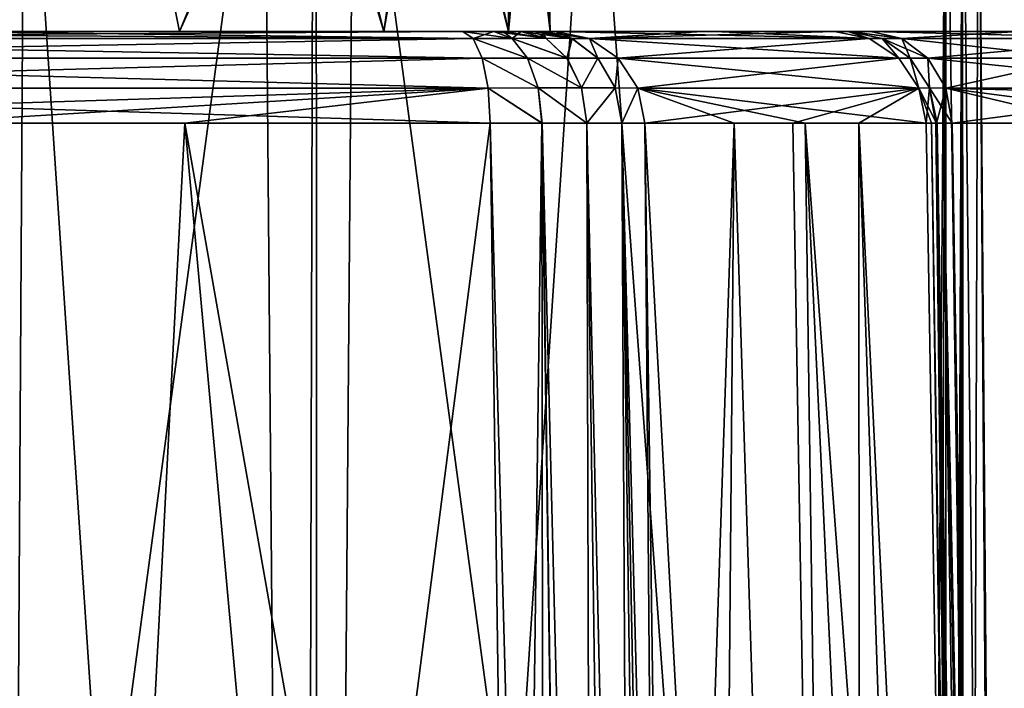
# Model space of a CAD drawing. Header units: millimetres. Extents: x -39 to 39, y -36 to 85.
# Tile 310 of 427: x -9.71 to -7.6, y 69.39 to 70.83. Entities that reach past the tile are written whole.
import ezdxf

# ---------------------------------------------------------------- set-up
doc = ezdxf.new("R2010")
doc.units = ezdxf.units.MM
doc.header["$LTSCALE"] = 65.185185
for name, color, linetype in [('4', 7, 'CONTINUOUS'), ('420', 7, 'CONTINUOUS'), ('443', 7, 'CONTINUOUS'), ('447', 7, 'CONTINUOUS'), ('455', 7, 'CONTINUOUS'), ('456', 7, 'CONTINUOUS'), ('466', 7, 'CONTINUOUS'), ('467', 7, 'CONTINUOUS'), ('468', 7, 'CONTINUOUS'), ('469', 7, 'CONTINUOUS'), ('470', 7, 'CONTINUOUS'), ('481', 7, 'CONTINUOUS'), ('482', 7, 'CONTINUOUS'), ('483', 7, 'CONTINUOUS'), ('6', 7, 'CONTINUOUS'), ('608', 7, 'CONTINUOUS'), ('643', 7, 'CONTINUOUS'), ('644', 7, 'CONTINUOUS'), ('645', 7, 'CONTINUOUS'), ('646', 7, 'CONTINUOUS'), ('647', 7, 'CONTINUOUS'), ('652', 7, 'CONTINUOUS'), ('653', 7, 'CONTINUOUS'), ('654', 7, 'CONTINUOUS'), ('655', 7, 'CONTINUOUS'), ('67', 7, 'CONTINUOUS'), ('675', 7, 'CONTINUOUS'), ('676', 7, 'CONTINUOUS'), ('69', 7, 'CONTINUOUS')]:
    doc.layers.add(name, color=color, linetype=linetype)

msp = doc.modelspace()

# ---------------------------------------------------------------- linework, layer by layer
at = {"layer": '4', "color": 7, "linetype": 'CONTINUOUS'}
for points in [[(-38.75, 0, 23), (38.75, 85, 23), (-38.75, 85, 23), (-38.75, 0, 23)], [(-38.75, 0, 23), (38.75, 0, 23), (38.75, 85, 23), (-38.75, 0, 23)]]:
    msp.add_3dface(points, dxfattribs=at)
at = {"layer": '420', "linetype": 'CONTINUOUS'}
for points in [[(-9.8763, 70.8, 7.601), (-22.939, 70.8, 7.2875), (-8.761, 70.8, 7.2875), (-9.8763, 70.8, 7.601)], [(-22.939, 70.8, -7.2875), (-21.8237, 70.8, -7.601), (-8.761, 70.8, -7.2875), (-22.939, 70.8, -7.2875)], [(-15.85, 70.8, -7.2762), (-22.939, 70.8, -7.2875), (-8.761, 70.8, -7.2875), (-15.85, 70.8, -7.2762)], [(-22.939, 70.8, 7.2875), (-15.85, 70.8, 7.2762), (-8.761, 70.8, 7.2875), (-22.939, 70.8, 7.2875)], [(-8.761, 70.8, -7.2875), (-21.8237, 70.8, -7.601), (-9.9808, 70.8, -7.6274), (-8.761, 70.8, -7.2875)], [(-8.6945, 70.8, -7.2577), (-15.85, 70.8, -7.2762), (-8.761, 70.8, -7.2875), (-8.6945, 70.8, -7.2577)], [(-8.6744, 70.8, -7.2445), (-15.85, 70.8, -7.2762), (-8.6945, 70.8, -7.2577), (-8.6744, 70.8, -7.2445)], [(-8.6371, 70.8, -7.2128), (-15.85, 70.8, -7.2762), (-8.6744, 70.8, -7.2445), (-8.6371, 70.8, -7.2128)], [(-14.7118, 70.8, -7.1866), (-15.85, 70.8, -7.2762), (-8.6371, 70.8, -7.2128), (-14.7118, 70.8, -7.1866)], [(-15.85, 70.8, 7.2762), (-14.7118, 70.8, 7.1866), (-8.6946, 70.8, 7.2578), (-15.85, 70.8, 7.2762)], [(-8.761, 70.8, 7.2875), (-15.85, 70.8, 7.2762), (-8.6946, 70.8, 7.2578), (-8.761, 70.8, 7.2875)], [(-13.6015, 70.8, -6.9201), (-14.7118, 70.8, -7.1866), (-8.5625, 70.8, -7.089), (-13.6015, 70.8, -6.9201)], [(-8.5625, 70.8, -7.089), (-14.7118, 70.8, -7.1866), (-8.5922, 70.8, -7.1554), (-8.5625, 70.8, -7.089)], [(-8.606, 70.8, -7.1763), (-14.7118, 70.8, -7.1866), (-8.6371, 70.8, -7.2128), (-8.606, 70.8, -7.1763)], [(-8.5922, 70.8, -7.1554), (-14.7118, 70.8, -7.1866), (-8.606, 70.8, -7.1763), (-8.5922, 70.8, -7.1554)], [(-8.6946, 70.8, 7.2578), (-14.7118, 70.8, 7.1866), (-8.6737, 70.8, 7.244), (-8.6946, 70.8, 7.2578)], [(-14.7118, 70.8, 7.1866), (-13.6015, 70.8, 6.9201), (-8.6055, 70.8, 7.1756), (-14.7118, 70.8, 7.1866)], [(-8.6737, 70.8, 7.244), (-14.7118, 70.8, 7.1866), (-8.6372, 70.8, 7.2129), (-8.6737, 70.8, 7.244)], [(-8.6372, 70.8, 7.2129), (-14.7118, 70.8, 7.1866), (-8.6055, 70.8, 7.1756), (-8.6372, 70.8, 7.2129)], [(-8.249, 70.8, -5.9737), (-13.6015, 70.8, -6.9201), (-8.5625, 70.8, -7.089), (-8.249, 70.8, -5.9737)], [(-12.5467, 70.8, -6.4831), (-13.6015, 70.8, -6.9201), (-8.249, 70.8, -5.9737), (-12.5467, 70.8, -6.4831)], [(-8.5923, 70.8, 7.1555), (-13.6015, 70.8, 6.9201), (-8.5625, 70.8, 7.089), (-8.5923, 70.8, 7.1555)], [(-8.6055, 70.8, 7.1756), (-13.6015, 70.8, 6.9201), (-8.5923, 70.8, 7.1555), (-8.6055, 70.8, 7.1756)], [(-13.6015, 70.8, 6.9201), (-12.5467, 70.8, 6.4831), (-8.5625, 70.8, 7.089), (-13.6015, 70.8, 6.9201)], [(-11.5732, 70.8, -5.8866), (-12.5467, 70.8, -6.4831), (-8.249, 70.8, -5.9737), (-11.5732, 70.8, -5.8866)], [(-12.5467, 70.8, 6.4831), (-11.5732, 70.8, 5.8866), (-8.5625, 70.8, 7.089), (-12.5467, 70.8, 6.4831)], [(-7.966, 70.8, -4.7252), (-11.5732, 70.8, -5.8866), (-8.249, 70.8, -5.9737), (-7.966, 70.8, -4.7252)], [(-10.705, 70.8, -5.145), (-11.5732, 70.8, -5.8866), (-7.966, 70.8, -4.7252), (-10.705, 70.8, -5.145)], [(-8.5625, 70.8, 7.089), (-11.5732, 70.8, 5.8866), (-8.2226, 70.8, 5.8692), (-8.5625, 70.8, 7.089)], [(-11.5732, 70.8, 5.8866), (-10.705, 70.8, 5.145), (-8.2226, 70.8, 5.8692), (-11.5732, 70.8, 5.8866)], [(-7.9356, 70.8, -4.6177), (-10.705, 70.8, -5.145), (-7.9377, 70.8, -4.6236), (-7.9356, 70.8, -4.6177)], [(-7.8883, 70.8, -4.5163), (-10.705, 70.8, -5.145), (-7.9356, 70.8, -4.6177), (-7.8883, 70.8, -4.5163)], [(-9.9634, 70.8, -4.2768), (-10.705, 70.8, -5.145), (-7.8883, 70.8, -4.5163), (-9.9634, 70.8, -4.2768)], [(-8.2226, 70.8, 5.8692), (-10.705, 70.8, 5.145), (-7.966, 70.8, 4.7252), (-8.2226, 70.8, 5.8692)], [(-7.9377, 70.8, -4.6236), (-10.705, 70.8, -5.145), (-7.966, 70.8, -4.7252), (-7.9377, 70.8, -4.6236)], [(-10.705, 70.8, 5.145), (-9.9634, 70.8, 4.2768), (-7.966, 70.8, 4.7252), (-10.705, 70.8, 5.145)], [(-7.8883, 70.8, 4.5163), (-9.9634, 70.8, 4.2768), (-7.5729, 70.8, 3.9084), (-7.8883, 70.8, 4.5163)], [(-7.5725, 70.8, -3.9076), (-9.9634, 70.8, -4.2768), (-7.8883, 70.8, -4.5163), (-7.5725, 70.8, -3.9076)], [(-9.3669, 70.8, -3.3033), (-9.9634, 70.8, -4.2768), (-7.5725, 70.8, -3.9076), (-9.3669, 70.8, -3.3033)], [(-7.9333, 70.8, 4.6117), (-9.9634, 70.8, 4.2768), (-7.8883, 70.8, 4.5163), (-7.9333, 70.8, 4.6117)], [(-7.9355, 70.8, 4.6176), (-9.9634, 70.8, 4.2768), (-7.9333, 70.8, 4.6117), (-7.9355, 70.8, 4.6176)], [(-7.966, 70.8, 4.7252), (-9.9634, 70.8, 4.2768), (-7.9355, 70.8, 4.6176), (-7.966, 70.8, 4.7252)], [(-9.9634, 70.8, 4.2768), (-9.3669, 70.8, 3.3033), (-7.5729, 70.8, 3.9084), (-9.9634, 70.8, 4.2768)], [(-7.3081, 70.8, -3.2897), (-9.3669, 70.8, -3.3033), (-7.5725, 70.8, -3.9076), (-7.3081, 70.8, -3.2897)], [(-8.9299, 70.8, -2.2485), (-9.3669, 70.8, -3.3033), (-7.3081, 70.8, -3.2897), (-8.9299, 70.8, -2.2485)], [(-7.5729, 70.8, 3.9084), (-9.3669, 70.8, 3.3033), (-7.3087, 70.8, 3.2912), (-7.5729, 70.8, 3.9084)], [(-9.3669, 70.8, 3.3033), (-8.9299, 70.8, 2.2485), (-7.3087, 70.8, 3.2912), (-9.3669, 70.8, 3.3033)], [(-6.9182, 70.8, -2.0022), (-8.9299, 70.8, -2.2485), (-7.3081, 70.8, -3.2897), (-6.9182, 70.8, -2.0022)], [(-8.6634, 70.8, -1.1382), (-8.9299, 70.8, -2.2485), (-6.9182, 70.8, -2.0022), (-8.6634, 70.8, -1.1382)], [(-7.3087, 70.8, 3.2912), (-8.9299, 70.8, 2.2485), (-6.9186, 70.8, 2.0041), (-7.3087, 70.8, 3.2912)], [(-8.9299, 70.8, 2.2485), (-8.6634, 70.8, 1.1382), (-6.9186, 70.8, 2.0041), (-8.9299, 70.8, 2.2485)], [(-8.6634, 70.8, 1.1382), (-8.5738, 70.8), (-6.7214, 70.8, 0.6735), (-8.6634, 70.8, 1.1382)], [(-6.7212, 70.8, -0.6716), (-8.6634, 70.8, -1.1382), (-6.9182, 70.8, -2.0022), (-6.7212, 70.8, -0.6716)], [(-8.5738, 70.8), (-8.6634, 70.8, -1.1382), (-6.7212, 70.8, -0.6716), (-8.5738, 70.8)], [(-6.9186, 70.8, 2.0041), (-8.6634, 70.8, 1.1382), (-6.7214, 70.8, 0.6735), (-6.9186, 70.8, 2.0041)], [(-6.7214, 70.8, 0.6735), (-8.5738, 70.8), (-6.7212, 70.8, -0.6716), (-6.7214, 70.8, 0.6735)]]:
    msp.add_3dface(points, dxfattribs=at)
at = {"layer": '443', "linetype": 'CONTINUOUS'}
for points in [[(-10.4484, 62.1, -9.2051), (-10.4484, 71.5079, -9.2051), (-9.1855, 71.4944, -8.8875), (-10.4484, 62.1, -9.2051)], [(-9.1057, 62.1, -8.8649), (-10.4484, 62.1, -9.2051), (-9.1855, 71.4944, -8.8875), (-9.1057, 62.1, -8.8649)], [(-9.0811, 71.4932, -8.858), (-9.1057, 62.1, -8.8649), (-9.1855, 71.4944, -8.8875), (-9.0811, 71.4932, -8.858)], [(-8.4858, 71.4861, -8.6801), (-9.1057, 62.1, -8.8649), (-9.0811, 71.4932, -8.858), (-8.4858, 71.4861, -8.6801)], [(-7.796, 62.1, -8.4529), (-9.1057, 62.1, -8.8649), (-8.4858, 71.4861, -8.6801), (-7.796, 62.1, -8.4529)], [(-7.7278, 71.4764, -8.4292), (-7.796, 62.1, -8.4529), (-8.4858, 71.4861, -8.6801), (-7.7278, 71.4764, -8.4292)], [(-7.7619, 62.1, -8.4411), (-7.796, 62.1, -8.4529), (-7.7278, 71.4764, -8.4292), (-7.7619, 62.1, -8.4411)], [(-7.7278, 62.1, -8.4292), (-7.7619, 62.1, -8.4411), (-7.7278, 71.4764, -8.4292), (-7.7278, 62.1, -8.4292)]]:
    msp.add_3dface(points, dxfattribs=at)
at = {"layer": '447', "linetype": 'CONTINUOUS'}
for points in [[(-10.4484, 71.5079, 9.2051), (-9.7558, 62.1, 9.0397), (-9.6984, 71.5001, 9.0251), (-10.4484, 71.5079, 9.2051)], [(-9.7558, 62.1, 9.0397), (-9.0702, 62.1, 8.8549), (-9.6984, 71.5001, 9.0251), (-9.7558, 62.1, 9.0397)], [(-9.6984, 71.5001, 9.0251), (-9.0702, 62.1, 8.8549), (-9.0745, 71.4931, 8.8561), (-9.6984, 71.5001, 9.0251)], [(-9.0745, 71.4931, 8.8561), (-9.0702, 62.1, 8.8549), (-8.994, 71.4922, 8.833), (-9.0745, 71.4931, 8.8561)], [(-9.0702, 62.1, 8.8549), (-7.7278, 62.1, 8.4292), (-8.994, 71.4922, 8.833), (-9.0702, 62.1, 8.8549)], [(-8.994, 71.4922, 8.833), (-7.7278, 62.1, 8.4292), (-7.7278, 71.4764, 8.4292), (-8.994, 71.4922, 8.833)]]:
    msp.add_3dface(points, dxfattribs=at)
at = {"layer": '455', "linetype": 'CONTINUOUS'}
for points in [[(-7.91, 62.1, -6.0541), (-8.3714, 70.6035, -7.1478), (-8.3153, 66.5667, -7.2049), (-7.91, 62.1, -6.0541)], [(-8.0553, 70.6035, -6.0231), (-8.3714, 70.6035, -7.1478), (-7.91, 62.1, -6.0541), (-8.0553, 70.6035, -6.0231)], [(-7.9141, 70.6035, -5.4392), (-8.0553, 70.6035, -6.0231), (-7.91, 62.1, -6.0541), (-7.9141, 70.6035, -5.4392)], [(-7.6289, 62.1, -4.8161), (-7.9141, 70.6035, -5.4392), (-7.91, 62.1, -6.0541), (-7.6289, 62.1, -4.8161)], [(-7.6959, 66.1455, -4.7914), (-7.9141, 70.6035, -5.4392), (-7.6289, 62.1, -4.8161), (-7.6959, 66.1455, -4.7914)], [(-7.7699, 70.6035, -4.7642), (-7.9141, 70.6035, -5.4392), (-7.6959, 66.1455, -4.7914), (-7.7699, 70.6035, -4.7642)]]:
    msp.add_3dface(points, dxfattribs=at)
at = {"layer": '456', "linetype": 'CONTINUOUS'}
for points in [[(-9.3553, 70.6035, -7.6694), (-9.9323, 70.6035, -7.8214), (-9.7959, 62.1, -7.94), (-9.3553, 70.6035, -7.6694)], [(-8.582, 62.1, -7.5967), (-9.3553, 70.6035, -7.6694), (-9.7959, 62.1, -7.94), (-8.582, 62.1, -7.5967)], [(-8.7022, 70.6035, -7.4786), (-9.3553, 70.6035, -7.6694), (-8.6451, 66.5667, -7.5347), (-8.7022, 70.6035, -7.4786)], [(-8.582, 62.1, -7.5967), (-8.6451, 66.5667, -7.5347), (-9.3553, 70.6035, -7.6694), (-8.582, 62.1, -7.5967)]]:
    msp.add_3dface(points, dxfattribs=at)
at = {"layer": '466', "linetype": 'CONTINUOUS'}
for points in [[(-9.8269, 70.6035, 7.7947), (-8.7022, 70.6035, 7.4786), (-9.7959, 62.1, 7.94), (-9.8269, 70.6035, 7.7947)], [(-9.7959, 62.1, 7.94), (-8.7022, 70.6035, 7.4786), (-8.6451, 66.5667, 7.5347), (-9.7959, 62.1, 7.94)]]:
    msp.add_3dface(points, dxfattribs=at)
at = {"layer": '467', "linetype": 'CONTINUOUS'}
for points in [[(-8.3714, 70.6035, 7.1478), (-8.1806, 70.6035, 6.4947), (-8.3153, 66.5667, 7.2049), (-8.3714, 70.6035, 7.1478)], [(-8.2533, 62.1, 7.268), (-8.3153, 66.5667, 7.2049), (-8.1806, 70.6035, 6.4947), (-8.2533, 62.1, 7.268)], [(-8.2533, 62.1, 7.268), (-8.1806, 70.6035, 6.4947), (-7.91, 62.1, 6.0541), (-8.2533, 62.1, 7.268)], [(-8.1806, 70.6035, 6.4947), (-8.0286, 70.6035, 5.9177), (-7.91, 62.1, 6.0541), (-8.1806, 70.6035, 6.4947)], [(-7.6289, 62.1, 4.8161), (-8.0286, 70.6035, 5.9177), (-7.6959, 66.1456, 4.7914), (-7.6289, 62.1, 4.8161)], [(-7.91, 62.1, 6.0541), (-8.0286, 70.6035, 5.9177), (-7.6289, 62.1, 4.8161), (-7.91, 62.1, 6.0541)], [(-8.0286, 70.6035, 5.9177), (-7.7699, 70.6035, 4.7642), (-7.6959, 66.1456, 4.7914), (-8.0286, 70.6035, 5.9177)]]:
    msp.add_3dface(points, dxfattribs=at)
at = {"layer": '468', "linetype": 'CONTINUOUS'}
for points in [[(-7.7144, 70.6035, 4.615), (-7.4122, 70.6035, 4.0361), (-7.6408, 66.1456, 4.643), (-7.7144, 70.6035, 4.615)], [(-7.4124, 70.6035, -4.0365), (-7.7144, 70.6035, -4.615), (-7.6408, 66.1455, -4.643), (-7.4124, 70.6035, -4.0365)], [(-7.6408, 66.1456, 4.643), (-7.4122, 70.6035, 4.0361), (-7.574, 62.1, 4.6684), (-7.6408, 66.1456, 4.643)], [(-7.574, 62.1, -4.6684), (-7.4124, 70.6035, -4.0365), (-7.6408, 66.1455, -4.643), (-7.574, 62.1, -4.6684)]]:
    msp.add_3dface(points, dxfattribs=at)
at = {"layer": '469', "linetype": 'CONTINUOUS'}
for points in [[(-8.5914, 70.6038, -7.429), (-8.7022, 70.6035, -7.4786), (-8.4721, 62.1, -7.5473), (-8.5914, 70.6038, -7.429)], [(-8.7022, 70.6035, -7.4786), (-8.6451, 66.5667, -7.5347), (-8.4721, 62.1, -7.5473), (-8.7022, 70.6035, -7.4786)], [(-8.4957, 70.6039, -7.3542), (-8.5914, 70.6038, -7.429), (-8.3771, 62.1, -7.4729), (-8.4957, 70.6039, -7.3542)], [(-8.3771, 62.1, -7.4729), (-8.5914, 70.6038, -7.429), (-8.4721, 62.1, -7.5473), (-8.3771, 62.1, -7.4729)], [(-8.3027, 62.1, -7.3779), (-8.4957, 70.6039, -7.3542), (-8.3771, 62.1, -7.4729), (-8.3027, 62.1, -7.3779)], [(-8.4208, 70.6038, -7.2584), (-8.4957, 70.6039, -7.3542), (-8.3027, 62.1, -7.3779), (-8.4208, 70.6038, -7.2584)], [(-8.3153, 66.5667, -7.2049), (-8.3714, 70.6035, -7.1478), (-8.4208, 70.6038, -7.2584), (-8.3153, 66.5667, -7.2049)], [(-8.2533, 62.1, -7.268), (-8.3153, 66.5667, -7.2049), (-8.4208, 70.6038, -7.2584), (-8.2533, 62.1, -7.268)], [(-8.2533, 62.1, -7.268), (-8.4208, 70.6038, -7.2584), (-8.3027, 62.1, -7.3779), (-8.2533, 62.1, -7.268)]]:
    msp.add_3dface(points, dxfattribs=at)
at = {"layer": '470', "linetype": 'CONTINUOUS'}
for points in [[(-7.7278, 62.1, -8.4292), (-7.7278, 71.4764, -8.4292), (-7.6924, 71.4731, -8.4153), (-7.7278, 62.1, -8.4292)], [(-7.716, 62.1, -8.4249), (-7.7278, 62.1, -8.4292), (-7.6924, 71.4731, -8.4153), (-7.716, 62.1, -8.4249)], [(-7.7044, 62.1, -8.4204), (-7.716, 62.1, -8.4249), (-7.6924, 71.4731, -8.4153), (-7.7044, 62.1, -8.4204)], [(-7.6966, 62.1, -8.4171), (-7.7044, 62.1, -8.4204), (-7.6924, 71.4731, -8.4153), (-7.6966, 62.1, -8.4171)], [(-7.6889, 62.1, -8.4137), (-7.6966, 62.1, -8.4171), (-7.6924, 71.4731, -8.4153), (-7.6889, 62.1, -8.4137)], [(-7.658, 71.4647, -8.3986), (-7.6889, 62.1, -8.4137), (-7.6924, 71.4731, -8.4153), (-7.658, 71.4647, -8.3986)], [(-7.5848, 62.1, -8.3511), (-7.6889, 62.1, -8.4137), (-7.658, 71.4647, -8.3986), (-7.5848, 62.1, -8.3511)], [(-7.5756, 71.446, -8.3437), (-7.5848, 62.1, -8.3511), (-7.658, 71.4647, -8.3986), (-7.5756, 71.446, -8.3437)]]:
    msp.add_3dface(points, dxfattribs=at)
at = {"layer": '481', "linetype": 'CONTINUOUS'}
for points in [[(-7.7699, 70.6035, -4.7642), (-7.6959, 66.1455, -4.7914), (-7.7496, 70.6035, -4.6916), (-7.7699, 70.6035, -4.7642)], [(-7.7481, 70.6035, -4.6874), (-7.7496, 70.6035, -4.6916), (-7.6073, 62.1, -4.7401), (-7.7481, 70.6035, -4.6874)], [(-7.6959, 66.1455, -4.7914), (-7.6289, 62.1, -4.8161), (-7.7496, 70.6035, -4.6916), (-7.6959, 66.1455, -4.7914)], [(-7.7496, 70.6035, -4.6916), (-7.6289, 62.1, -4.8161), (-7.6073, 62.1, -4.7401), (-7.7496, 70.6035, -4.6916)], [(-7.7348, 70.6035, -4.6551), (-7.7481, 70.6035, -4.6874), (-7.6073, 62.1, -4.7401), (-7.7348, 70.6035, -4.6551)], [(-7.6408, 66.1455, -4.643), (-7.7144, 70.6035, -4.615), (-7.7348, 70.6035, -4.6551), (-7.6408, 66.1455, -4.643)], [(-7.574, 62.1, -4.6684), (-7.6408, 66.1455, -4.643), (-7.7348, 70.6035, -4.6551), (-7.574, 62.1, -4.6684)], [(-7.574, 62.1, -4.6684), (-7.7348, 70.6035, -4.6551), (-7.6073, 62.1, -4.7401), (-7.574, 62.1, -4.6684)]]:
    msp.add_3dface(points, dxfattribs=at)
at = {"layer": '482', "linetype": 'CONTINUOUS'}
for points in [[(-7.6959, 66.1456, 4.7914), (-7.7699, 70.6035, 4.7642), (-7.7591, 70.6035, 4.7205), (-7.6959, 66.1456, 4.7914)], [(-7.7481, 70.6035, 4.6873), (-7.6289, 62.1, 4.8161), (-7.7591, 70.6035, 4.7205), (-7.7481, 70.6035, 4.6873)], [(-7.6289, 62.1, 4.8161), (-7.6959, 66.1456, 4.7914), (-7.7591, 70.6035, 4.7205), (-7.6289, 62.1, 4.8161)], [(-7.7481, 70.6035, 4.6873), (-7.7465, 70.6035, 4.6832), (-7.6073, 62.1, 4.7401), (-7.7481, 70.6035, 4.6873)], [(-7.6289, 62.1, 4.8161), (-7.7481, 70.6035, 4.6873), (-7.6073, 62.1, 4.7401), (-7.6289, 62.1, 4.8161)], [(-7.7465, 70.6035, 4.6832), (-7.7144, 70.6035, 4.615), (-7.6073, 62.1, 4.7401), (-7.7465, 70.6035, 4.6832)], [(-7.7144, 70.6035, 4.615), (-7.6408, 66.1456, 4.643), (-7.6073, 62.1, 4.7401), (-7.7144, 70.6035, 4.615)]]:
    msp.add_3dface(points, dxfattribs=at)
at = {"layer": '483', "linetype": 'CONTINUOUS'}
for points in [[(-8.6451, 66.5667, 7.5347), (-8.7022, 70.6035, 7.4786), (-8.5916, 70.6038, 7.4292), (-8.6451, 66.5667, 7.5347)], [(-8.582, 62.1, 7.5967), (-8.6451, 66.5667, 7.5347), (-8.5916, 70.6038, 7.4292), (-8.582, 62.1, 7.5967)], [(-8.5916, 70.6038, 7.4292), (-8.4958, 70.6039, 7.3543), (-8.4721, 62.1, 7.5473), (-8.5916, 70.6038, 7.4292)], [(-8.582, 62.1, 7.5967), (-8.5916, 70.6038, 7.4292), (-8.4721, 62.1, 7.5473), (-8.582, 62.1, 7.5967)], [(-8.4721, 62.1, 7.5473), (-8.4958, 70.6039, 7.3543), (-8.3771, 62.1, 7.4729), (-8.4721, 62.1, 7.5473)], [(-8.4958, 70.6039, 7.3543), (-8.421, 70.6038, 7.2586), (-8.3771, 62.1, 7.4729), (-8.4958, 70.6039, 7.3543)], [(-8.3771, 62.1, 7.4729), (-8.421, 70.6038, 7.2586), (-8.3027, 62.1, 7.3779), (-8.3771, 62.1, 7.4729)], [(-8.421, 70.6038, 7.2586), (-8.3714, 70.6035, 7.1478), (-8.3027, 62.1, 7.3779), (-8.421, 70.6038, 7.2586)], [(-8.3714, 70.6035, 7.1478), (-8.3153, 66.5667, 7.2049), (-8.3027, 62.1, 7.3779), (-8.3714, 70.6035, 7.1478)]]:
    msp.add_3dface(points, dxfattribs=at)
at = {"layer": '6', "color": 7, "linetype": 'CONTINUOUS'}
for points in [[(38.75, 0, -23), (-38.75, 85, -23), (38.75, 85, -23), (38.75, 0, -23)], [(38.75, 0, -23), (-38.75, 0, -23), (-38.75, 85, -23), (38.75, 0, -23)]]:
    msp.add_3dface(points, dxfattribs=at)
at = {"layer": '608', "linetype": 'CONTINUOUS'}
for points in [[(-7.7278, 71.4764, 8.4292), (-7.7278, 62.1, 8.4292), (-7.5959, 62.1, 8.3595), (-7.7278, 71.4764, 8.4292)], [(-7.7278, 71.4764, 8.4292), (-7.5959, 62.1, 8.3595), (-7.6925, 71.4731, 8.4153), (-7.7278, 71.4764, 8.4292)], [(-7.6925, 71.4731, 8.4153), (-7.5959, 62.1, 8.3595), (-7.658, 71.4647, 8.3986), (-7.6925, 71.4731, 8.4153)], [(-7.658, 71.4647, 8.3986), (-7.5959, 62.1, 8.3595), (-7.5771, 71.4462, 8.3449), (-7.658, 71.4647, 8.3986)]]:
    msp.add_3dface(points, dxfattribs=at)
at = {"layer": '643', "linetype": 'CONTINUOUS'}
for points in [[(-7.8883, 70.8, 4.5163), (-7.5729, 70.8, 3.9084), (-7.8224, 70.7851, 4.5537), (-7.8883, 70.8, 4.5163)], [(-7.8883, 70.8, -4.5163), (-7.8224, 70.7851, -4.5537), (-7.3033, 70.7851, -3.4832), (-7.8883, 70.8, -4.5163)], [(-7.5725, 70.8, -3.9076), (-7.8883, 70.8, -4.5163), (-7.3033, 70.7851, -3.4832), (-7.5725, 70.8, -3.9076)], [(-7.5729, 70.8, 3.9084), (-7.3033, 70.7851, 3.4832), (-7.8224, 70.7851, 4.5537), (-7.5729, 70.8, 3.9084)], [(-7.8224, 70.7851, -4.5537), (-7.4367, 70.7426, -3.9484), (-7.3033, 70.7851, -3.4832), (-7.8224, 70.7851, -4.5537)], [(-7.7663, 70.7426, -4.5855), (-7.4367, 70.7426, -3.9484), (-7.8224, 70.7851, -4.5537), (-7.7663, 70.7426, -4.5855)], [(-7.3033, 70.7851, 3.4832), (-7.7663, 70.7426, 4.5855), (-7.8224, 70.7851, 4.5537), (-7.3033, 70.7851, 3.4832)], [(-7.4367, 70.7426, 3.9483), (-7.7663, 70.7426, 4.5855), (-7.3033, 70.7851, 3.4832), (-7.4367, 70.7426, 3.9483)], [(-7.1489, 70.6788, -3.3876), (-7.4367, 70.7426, -3.9484), (-7.7663, 70.7426, -4.5855), (-7.1489, 70.6788, -3.3876)], [(-7.1489, 70.6788, -3.3876), (-7.7663, 70.7426, -4.5855), (-7.7284, 70.6788, -4.607), (-7.1489, 70.6788, -3.3876)], [(-7.4367, 70.7426, 3.9483), (-7.7284, 70.6788, 4.607), (-7.7663, 70.7426, 4.5855), (-7.4367, 70.7426, 3.9483)], [(-7.1489, 70.6788, 3.3876), (-7.7284, 70.6788, 4.607), (-7.4367, 70.7426, 3.9483), (-7.1489, 70.6788, 3.3876)], [(-7.1488, 70.663, -3.4039), (-7.1489, 70.6788, -3.3876), (-7.7284, 70.6788, -4.607), (-7.1488, 70.663, -3.4039)], [(-7.7144, 70.6035, -4.615), (-7.4124, 70.6035, -4.0365), (-7.7284, 70.6788, -4.607), (-7.7144, 70.6035, -4.615)], [(-7.4124, 70.6035, -4.0365), (-7.1564, 70.6035, -3.4508), (-7.7284, 70.6788, -4.607), (-7.4124, 70.6035, -4.0365)], [(-7.1564, 70.6035, -3.4508), (-7.1488, 70.663, -3.4039), (-7.7284, 70.6788, -4.607), (-7.1564, 70.6035, -3.4508)], [(-7.1489, 70.6788, 3.3876), (-7.7144, 70.6035, 4.615), (-7.7284, 70.6788, 4.607), (-7.1489, 70.6788, 3.3876)], [(-7.4122, 70.6035, 4.0361), (-7.7144, 70.6035, 4.615), (-7.1489, 70.6788, 3.3876), (-7.4122, 70.6035, 4.0361)]]:
    msp.add_3dface(points, dxfattribs=at)
at = {"layer": '644', "linetype": 'CONTINUOUS'}
for points in [[(-7.966, 70.8, 4.7252), (-7.9355, 70.8, 4.6176), (-7.8917, 70.7851, 4.74), (-7.966, 70.8, 4.7252)], [(-7.9355, 70.8, 4.6176), (-7.8645, 70.7851, 4.644), (-7.8917, 70.7851, 4.74), (-7.9355, 70.8, 4.6176)], [(-7.9355, 70.8, 4.6176), (-7.8224, 70.7851, 4.5537), (-7.8645, 70.7851, 4.644), (-7.9355, 70.8, 4.6176)], [(-7.9355, 70.8, 4.6176), (-7.9333, 70.8, 4.6117), (-7.8224, 70.7851, 4.5537), (-7.9355, 70.8, 4.6176)], [(-7.9333, 70.8, 4.6117), (-7.8883, 70.8, 4.5163), (-7.8224, 70.7851, 4.5537), (-7.9333, 70.8, 4.6117)], [(-7.8917, 70.7851, 4.74), (-7.8645, 70.7851, 4.644), (-7.8285, 70.7427, 4.7525), (-7.8917, 70.7851, 4.74)], [(-7.8645, 70.7851, 4.644), (-7.8041, 70.7427, 4.6665), (-7.8285, 70.7427, 4.7525), (-7.8645, 70.7851, 4.644)], [(-7.8645, 70.7851, 4.644), (-7.7663, 70.7426, 4.5855), (-7.8041, 70.7427, 4.6665), (-7.8645, 70.7851, 4.644)], [(-7.8224, 70.7851, 4.5537), (-7.7663, 70.7426, 4.5855), (-7.8645, 70.7851, 4.644), (-7.8224, 70.7851, 4.5537)], [(-7.8285, 70.7427, 4.7525), (-7.8041, 70.7427, 4.6665), (-7.7858, 70.6789, 4.761), (-7.8285, 70.7427, 4.7525)], [(-7.8041, 70.7427, 4.6665), (-7.7633, 70.679, 4.6817), (-7.7858, 70.6789, 4.761), (-7.8041, 70.7427, 4.6665)], [(-7.8041, 70.7427, 4.6665), (-7.7663, 70.7426, 4.5855), (-7.7633, 70.679, 4.6817), (-7.8041, 70.7427, 4.6665)], [(-7.7663, 70.7426, 4.5855), (-7.7284, 70.6788, 4.607), (-7.7633, 70.679, 4.6817), (-7.7663, 70.7426, 4.5855)], [(-7.7633, 70.679, 4.6817), (-7.7481, 70.6035, 4.6873), (-7.7858, 70.6789, 4.761), (-7.7633, 70.679, 4.6817)], [(-7.7591, 70.6035, 4.7205), (-7.7699, 70.6035, 4.7642), (-7.7858, 70.6789, 4.761), (-7.7591, 70.6035, 4.7205)], [(-7.7481, 70.6035, 4.6873), (-7.7591, 70.6035, 4.7205), (-7.7858, 70.6789, 4.761), (-7.7481, 70.6035, 4.6873)], [(-7.7465, 70.6035, 4.6832), (-7.7481, 70.6035, 4.6873), (-7.7633, 70.679, 4.6817), (-7.7465, 70.6035, 4.6832)], [(-7.7144, 70.6035, 4.615), (-7.7465, 70.6035, 4.6832), (-7.7633, 70.679, 4.6817), (-7.7144, 70.6035, 4.615)], [(-7.7284, 70.6788, 4.607), (-7.7144, 70.6035, 4.615), (-7.7633, 70.679, 4.6817), (-7.7284, 70.6788, 4.607)]]:
    msp.add_3dface(points, dxfattribs=at)
at = {"layer": '645', "linetype": 'CONTINUOUS'}
for points in [[(-8.5625, 70.8, 7.089), (-7.8917, 70.7851, 4.74), (-8.4902, 70.7851, 7.1112), (-8.5625, 70.8, 7.089)], [(-8.5625, 70.8, 7.089), (-8.2226, 70.8, 5.8692), (-7.8917, 70.7851, 4.74), (-8.5625, 70.8, 7.089)], [(-8.2226, 70.8, 5.8692), (-7.966, 70.8, 4.7252), (-7.8917, 70.7851, 4.74), (-8.2226, 70.8, 5.8692)], [(-8.4902, 70.7851, 7.1112), (-7.8285, 70.7427, 4.7525), (-8.4286, 70.7427, 7.1302), (-8.4902, 70.7851, 7.1112)], [(-7.8917, 70.7851, 4.74), (-7.8285, 70.7427, 4.7525), (-8.4902, 70.7851, 7.1112), (-7.8917, 70.7851, 4.74)], [(-8.4286, 70.7427, 7.1302), (-7.7858, 70.6789, 4.761), (-8.3869, 70.6789, 7.143), (-8.4286, 70.7427, 7.1302)], [(-7.8285, 70.7427, 4.7525), (-7.7858, 70.6789, 4.761), (-8.4286, 70.7427, 7.1302), (-7.8285, 70.7427, 4.7525)], [(-7.7858, 70.6789, 4.761), (-7.7699, 70.6035, 4.7642), (-8.3869, 70.6789, 7.143), (-7.7858, 70.6789, 4.761)], [(-7.7699, 70.6035, 4.7642), (-8.0286, 70.6035, 5.9177), (-8.3869, 70.6789, 7.143), (-7.7699, 70.6035, 4.7642)], [(-8.0286, 70.6035, 5.9177), (-8.1806, 70.6035, 6.4947), (-8.3869, 70.6789, 7.143), (-8.0286, 70.6035, 5.9177)], [(-8.1806, 70.6035, 6.4947), (-8.3714, 70.6035, 7.1478), (-8.3869, 70.6789, 7.143), (-8.1806, 70.6035, 6.4947)]]:
    msp.add_3dface(points, dxfattribs=at)
at = {"layer": '646', "linetype": 'CONTINUOUS'}
for points in [[(-8.761, 70.8, 7.2875), (-8.6946, 70.8, 7.2578), (-8.6557, 70.7851, 7.3226), (-8.761, 70.8, 7.2875)], [(-8.761, 70.8, 7.2875), (-8.6557, 70.7851, 7.3226), (-8.7388, 70.7851, 7.3598), (-8.761, 70.8, 7.2875)], [(-8.6946, 70.8, 7.2578), (-8.6737, 70.8, 7.244), (-8.5837, 70.7852, 7.2664), (-8.6946, 70.8, 7.2578)], [(-8.6946, 70.8, 7.2578), (-8.5837, 70.7852, 7.2664), (-8.6557, 70.7851, 7.3226), (-8.6946, 70.8, 7.2578)], [(-8.6737, 70.8, 7.244), (-8.6372, 70.8, 7.2129), (-8.5837, 70.7852, 7.2664), (-8.6737, 70.8, 7.244)], [(-8.6372, 70.8, 7.2129), (-8.5275, 70.7851, 7.1945), (-8.5837, 70.7852, 7.2664), (-8.6372, 70.8, 7.2129)], [(-8.6372, 70.8, 7.2129), (-8.6055, 70.8, 7.1756), (-8.5275, 70.7851, 7.1945), (-8.6372, 70.8, 7.2129)], [(-8.6055, 70.8, 7.1756), (-8.5923, 70.8, 7.1555), (-8.5275, 70.7851, 7.1945), (-8.6055, 70.8, 7.1756)], [(-8.5923, 70.8, 7.1555), (-8.4902, 70.7851, 7.1112), (-8.5275, 70.7851, 7.1945), (-8.5923, 70.8, 7.1555)], [(-8.5923, 70.8, 7.1555), (-8.5625, 70.8, 7.089), (-8.4902, 70.7851, 7.1112), (-8.5923, 70.8, 7.1555)], [(-8.6557, 70.7851, 7.3226), (-8.6225, 70.7428, 7.3778), (-8.7388, 70.7851, 7.3598), (-8.6557, 70.7851, 7.3226)], [(-8.7388, 70.7851, 7.3598), (-8.6225, 70.7428, 7.3778), (-8.7198, 70.7427, 7.4214), (-8.7388, 70.7851, 7.3598)], [(-8.5837, 70.7852, 7.2664), (-8.5382, 70.7428, 7.3119), (-8.6557, 70.7851, 7.3226), (-8.5837, 70.7852, 7.2664)], [(-8.6557, 70.7851, 7.3226), (-8.5382, 70.7428, 7.3119), (-8.6225, 70.7428, 7.3778), (-8.6557, 70.7851, 7.3226)], [(-8.5837, 70.7852, 7.2664), (-8.5275, 70.7851, 7.1945), (-8.5382, 70.7428, 7.3119), (-8.5837, 70.7852, 7.2664)], [(-8.5275, 70.7851, 7.1945), (-8.4723, 70.7428, 7.2277), (-8.5382, 70.7428, 7.3119), (-8.5275, 70.7851, 7.1945)], [(-8.5275, 70.7851, 7.1945), (-8.4902, 70.7851, 7.1112), (-8.4723, 70.7428, 7.2277), (-8.5275, 70.7851, 7.1945)], [(-8.4902, 70.7851, 7.1112), (-8.4286, 70.7427, 7.1302), (-8.4723, 70.7428, 7.2277), (-8.4902, 70.7851, 7.1112)], [(-8.6225, 70.7428, 7.3778), (-8.6, 70.6792, 7.4152), (-8.7198, 70.7427, 7.4214), (-8.6225, 70.7428, 7.3778)], [(-8.7198, 70.7427, 7.4214), (-8.6, 70.6792, 7.4152), (-8.707, 70.6789, 7.4631), (-8.7198, 70.7427, 7.4214)], [(-8.6225, 70.7428, 7.3778), (-8.5074, 70.6793, 7.3428), (-8.6, 70.6792, 7.4152), (-8.6225, 70.7428, 7.3778)], [(-8.5382, 70.7428, 7.3119), (-8.5074, 70.6793, 7.3428), (-8.6225, 70.7428, 7.3778), (-8.5382, 70.7428, 7.3119)], [(-8.5382, 70.7428, 7.3119), (-8.4723, 70.7428, 7.2277), (-8.5074, 70.6793, 7.3428), (-8.5382, 70.7428, 7.3119)], [(-8.4723, 70.7428, 7.2277), (-8.4349, 70.6792, 7.2502), (-8.5074, 70.6793, 7.3428), (-8.4723, 70.7428, 7.2277)], [(-8.4723, 70.7428, 7.2277), (-8.4286, 70.7427, 7.1302), (-8.4349, 70.6792, 7.2502), (-8.4723, 70.7428, 7.2277)], [(-8.4286, 70.7427, 7.1302), (-8.3869, 70.6789, 7.143), (-8.4349, 70.6792, 7.2502), (-8.4286, 70.7427, 7.1302)], [(-8.6, 70.6792, 7.4152), (-8.5916, 70.6038, 7.4292), (-8.707, 70.6789, 7.4631), (-8.6, 70.6792, 7.4152)], [(-8.5916, 70.6038, 7.4292), (-8.7022, 70.6035, 7.4786), (-8.707, 70.6789, 7.4631), (-8.5916, 70.6038, 7.4292)], [(-8.5074, 70.6793, 7.3428), (-8.4958, 70.6039, 7.3543), (-8.6, 70.6792, 7.4152), (-8.5074, 70.6793, 7.3428)], [(-8.4958, 70.6039, 7.3543), (-8.5916, 70.6038, 7.4292), (-8.6, 70.6792, 7.4152), (-8.4958, 70.6039, 7.3543)], [(-8.4349, 70.6792, 7.2502), (-8.4958, 70.6039, 7.3543), (-8.5074, 70.6793, 7.3428), (-8.4349, 70.6792, 7.2502)], [(-8.421, 70.6038, 7.2586), (-8.4958, 70.6039, 7.3543), (-8.4349, 70.6792, 7.2502), (-8.421, 70.6038, 7.2586)], [(-8.3869, 70.6789, 7.143), (-8.421, 70.6038, 7.2586), (-8.4349, 70.6792, 7.2502), (-8.3869, 70.6789, 7.143)], [(-8.3714, 70.6035, 7.1478), (-8.421, 70.6038, 7.2586), (-8.3869, 70.6789, 7.143), (-8.3714, 70.6035, 7.1478)]]:
    msp.add_3dface(points, dxfattribs=at)
at = {"layer": '647', "linetype": 'CONTINUOUS'}
for points in [[(-11.1248, 70.8, 7.884), (-8.7388, 70.7851, 7.3598), (-11.11, 70.7851, 7.9583), (-11.1248, 70.8, 7.884)], [(-11.1248, 70.8, 7.884), (-9.8763, 70.8, 7.601), (-8.7388, 70.7851, 7.3598), (-11.1248, 70.8, 7.884)], [(-9.8763, 70.8, 7.601), (-8.761, 70.8, 7.2875), (-8.7388, 70.7851, 7.3598), (-9.8763, 70.8, 7.601)], [(-8.7388, 70.7851, 7.3598), (-8.7198, 70.7427, 7.4214), (-11.11, 70.7851, 7.9583), (-8.7388, 70.7851, 7.3598)], [(-11.11, 70.7851, 7.9583), (-8.7198, 70.7427, 7.4214), (-11.0975, 70.7427, 8.0215), (-11.11, 70.7851, 7.9583)], [(-8.7198, 70.7427, 7.4214), (-8.707, 70.6789, 7.4631), (-11.0975, 70.7427, 8.0215), (-8.7198, 70.7427, 7.4214)], [(-11.0975, 70.7427, 8.0215), (-8.707, 70.6789, 7.4631), (-11.089, 70.6789, 8.0642), (-11.0975, 70.7427, 8.0215)], [(-8.7022, 70.6035, 7.4786), (-9.8269, 70.6035, 7.7947), (-11.089, 70.6789, 8.0642), (-8.7022, 70.6035, 7.4786)], [(-8.707, 70.6789, 7.4631), (-8.7022, 70.6035, 7.4786), (-11.089, 70.6789, 8.0642), (-8.707, 70.6789, 7.4631)]]:
    msp.add_3dface(points, dxfattribs=at)
at = {"layer": '652', "linetype": 'CONTINUOUS'}
for points in [[(-7.9377, 70.8, -4.6236), (-7.966, 70.8, -4.7252), (-7.8917, 70.7851, -4.74), (-7.9377, 70.8, -4.6236)], [(-7.9356, 70.8, -4.6177), (-7.9377, 70.8, -4.6236), (-7.8917, 70.7851, -4.74), (-7.9356, 70.8, -4.6177)], [(-7.8224, 70.7851, -4.5537), (-7.9356, 70.8, -4.6177), (-7.8645, 70.7851, -4.6441), (-7.8224, 70.7851, -4.5537)], [(-7.9356, 70.8, -4.6177), (-7.8917, 70.7851, -4.74), (-7.8645, 70.7851, -4.6441), (-7.9356, 70.8, -4.6177)], [(-7.8883, 70.8, -4.5163), (-7.9356, 70.8, -4.6177), (-7.8224, 70.7851, -4.5537), (-7.8883, 70.8, -4.5163)], [(-7.8917, 70.7851, -4.74), (-7.8285, 70.7427, -4.7525), (-7.8645, 70.7851, -4.6441), (-7.8917, 70.7851, -4.74)], [(-7.8645, 70.7851, -4.6441), (-7.8285, 70.7427, -4.7525), (-7.8041, 70.7427, -4.6665), (-7.8645, 70.7851, -4.6441)], [(-7.8224, 70.7851, -4.5537), (-7.8645, 70.7851, -4.6441), (-7.8041, 70.7427, -4.6665), (-7.8224, 70.7851, -4.5537)], [(-7.7663, 70.7426, -4.5855), (-7.8224, 70.7851, -4.5537), (-7.8041, 70.7427, -4.6665), (-7.7663, 70.7426, -4.5855)], [(-7.8285, 70.7427, -4.7525), (-7.7858, 70.6789, -4.761), (-7.8041, 70.7427, -4.6665), (-7.8285, 70.7427, -4.7525)], [(-7.8041, 70.7427, -4.6665), (-7.7858, 70.6789, -4.761), (-7.7633, 70.679, -4.6817), (-7.8041, 70.7427, -4.6665)], [(-7.7663, 70.7426, -4.5855), (-7.8041, 70.7427, -4.6665), (-7.7633, 70.679, -4.6817), (-7.7663, 70.7426, -4.5855)], [(-7.7284, 70.6788, -4.607), (-7.7663, 70.7426, -4.5855), (-7.7633, 70.679, -4.6817), (-7.7284, 70.6788, -4.607)], [(-7.7858, 70.6789, -4.761), (-7.7699, 70.6035, -4.7642), (-7.7633, 70.679, -4.6817), (-7.7858, 70.6789, -4.761)], [(-7.7699, 70.6035, -4.7642), (-7.7496, 70.6035, -4.6916), (-7.7633, 70.679, -4.6817), (-7.7699, 70.6035, -4.7642)], [(-7.7496, 70.6035, -4.6916), (-7.7481, 70.6035, -4.6874), (-7.7633, 70.679, -4.6817), (-7.7496, 70.6035, -4.6916)], [(-7.7481, 70.6035, -4.6874), (-7.7284, 70.6788, -4.607), (-7.7633, 70.679, -4.6817), (-7.7481, 70.6035, -4.6874)], [(-7.7481, 70.6035, -4.6874), (-7.7348, 70.6035, -4.6551), (-7.7284, 70.6788, -4.607), (-7.7481, 70.6035, -4.6874)], [(-7.7348, 70.6035, -4.6551), (-7.7144, 70.6035, -4.615), (-7.7284, 70.6788, -4.607), (-7.7348, 70.6035, -4.6551)]]:
    msp.add_3dface(points, dxfattribs=at)
at = {"layer": '653', "linetype": 'CONTINUOUS'}
for points in [[(-8.249, 70.8, -5.9737), (-8.5625, 70.8, -7.089), (-8.4902, 70.7851, -7.1112), (-8.249, 70.8, -5.9737)], [(-7.8917, 70.7851, -4.74), (-7.966, 70.8, -4.7252), (-8.4902, 70.7851, -7.1112), (-7.8917, 70.7851, -4.74)], [(-7.966, 70.8, -4.7252), (-8.249, 70.8, -5.9737), (-8.4902, 70.7851, -7.1112), (-7.966, 70.8, -4.7252)], [(-8.4286, 70.7427, -7.1302), (-7.8917, 70.7851, -4.74), (-8.4902, 70.7851, -7.1112), (-8.4286, 70.7427, -7.1302)], [(-7.8285, 70.7427, -4.7525), (-7.8917, 70.7851, -4.74), (-8.4286, 70.7427, -7.1302), (-7.8285, 70.7427, -4.7525)], [(-8.3869, 70.6789, -7.143), (-7.8285, 70.7427, -4.7525), (-8.4286, 70.7427, -7.1302), (-8.3869, 70.6789, -7.143)], [(-7.7858, 70.6789, -4.761), (-7.8285, 70.7427, -4.7525), (-8.3869, 70.6789, -7.143), (-7.7858, 70.6789, -4.761)], [(-8.3714, 70.6035, -7.1478), (-7.7858, 70.6789, -4.761), (-8.3869, 70.6789, -7.143), (-8.3714, 70.6035, -7.1478)], [(-8.3714, 70.6035, -7.1478), (-8.0553, 70.6035, -6.0231), (-7.7858, 70.6789, -4.761), (-8.3714, 70.6035, -7.1478)], [(-8.0553, 70.6035, -6.0231), (-7.9141, 70.6035, -5.4392), (-7.7858, 70.6789, -4.761), (-8.0553, 70.6035, -6.0231)], [(-7.9141, 70.6035, -5.4392), (-7.7699, 70.6035, -4.7642), (-7.7858, 70.6789, -4.761), (-7.9141, 70.6035, -5.4392)]]:
    msp.add_3dface(points, dxfattribs=at)
at = {"layer": '654', "linetype": 'CONTINUOUS'}
for points in [[(-8.6945, 70.8, -7.2577), (-8.761, 70.8, -7.2875), (-8.7388, 70.7851, -7.3598), (-8.6945, 70.8, -7.2577)], [(-8.6945, 70.8, -7.2577), (-8.7388, 70.7851, -7.3598), (-8.6555, 70.7851, -7.3225), (-8.6945, 70.8, -7.2577)], [(-8.6744, 70.8, -7.2445), (-8.6945, 70.8, -7.2577), (-8.6555, 70.7851, -7.3225), (-8.6744, 70.8, -7.2445)], [(-8.6371, 70.8, -7.2128), (-8.6744, 70.8, -7.2445), (-8.6555, 70.7851, -7.3225), (-8.6371, 70.8, -7.2128)], [(-8.6371, 70.8, -7.2128), (-8.6555, 70.7851, -7.3225), (-8.5836, 70.7852, -7.2663), (-8.6371, 70.8, -7.2128)], [(-8.606, 70.8, -7.1763), (-8.6371, 70.8, -7.2128), (-8.5836, 70.7852, -7.2663), (-8.606, 70.8, -7.1763)], [(-8.5922, 70.8, -7.1554), (-8.606, 70.8, -7.1763), (-8.5836, 70.7852, -7.2663), (-8.5922, 70.8, -7.1554)], [(-8.5625, 70.8, -7.089), (-8.5922, 70.8, -7.1554), (-8.5274, 70.7851, -7.1943), (-8.5625, 70.8, -7.089)], [(-8.5922, 70.8, -7.1554), (-8.5836, 70.7852, -7.2663), (-8.5274, 70.7851, -7.1943), (-8.5922, 70.8, -7.1554)], [(-8.4902, 70.7851, -7.1112), (-8.5625, 70.8, -7.089), (-8.5274, 70.7851, -7.1943), (-8.4902, 70.7851, -7.1112)], [(-8.7388, 70.7851, -7.3598), (-8.7198, 70.7427, -7.4214), (-8.6223, 70.7428, -7.3777), (-8.7388, 70.7851, -7.3598)], [(-8.6555, 70.7851, -7.3225), (-8.7388, 70.7851, -7.3598), (-8.6223, 70.7428, -7.3777), (-8.6555, 70.7851, -7.3225)], [(-8.5836, 70.7852, -7.2663), (-8.6555, 70.7851, -7.3225), (-8.5381, 70.7428, -7.3118), (-8.5836, 70.7852, -7.2663)], [(-8.6555, 70.7851, -7.3225), (-8.6223, 70.7428, -7.3777), (-8.5381, 70.7428, -7.3118), (-8.6555, 70.7851, -7.3225)], [(-8.5836, 70.7852, -7.2663), (-8.5381, 70.7428, -7.3118), (-8.5274, 70.7851, -7.1943), (-8.5836, 70.7852, -7.2663)], [(-8.5274, 70.7851, -7.1943), (-8.5381, 70.7428, -7.3118), (-8.4722, 70.7428, -7.2275), (-8.5274, 70.7851, -7.1943)], [(-8.4902, 70.7851, -7.1112), (-8.5274, 70.7851, -7.1943), (-8.4722, 70.7428, -7.2275), (-8.4902, 70.7851, -7.1112)], [(-8.4286, 70.7427, -7.1302), (-8.4902, 70.7851, -7.1112), (-8.4722, 70.7428, -7.2275), (-8.4286, 70.7427, -7.1302)], [(-8.6223, 70.7428, -7.3777), (-8.7198, 70.7427, -7.4214), (-8.5998, 70.6792, -7.4151), (-8.6223, 70.7428, -7.3777)], [(-8.7198, 70.7427, -7.4214), (-8.707, 70.6789, -7.4631), (-8.5998, 70.6792, -7.4151), (-8.7198, 70.7427, -7.4214)], [(-8.6223, 70.7428, -7.3777), (-8.5998, 70.6792, -7.4151), (-8.5072, 70.6793, -7.3426), (-8.6223, 70.7428, -7.3777)], [(-8.5381, 70.7428, -7.3118), (-8.6223, 70.7428, -7.3777), (-8.5072, 70.6793, -7.3426), (-8.5381, 70.7428, -7.3118)], [(-8.5381, 70.7428, -7.3118), (-8.5072, 70.6793, -7.3426), (-8.4722, 70.7428, -7.2275), (-8.5381, 70.7428, -7.3118)], [(-8.4722, 70.7428, -7.2275), (-8.5072, 70.6793, -7.3426), (-8.4348, 70.6792, -7.25), (-8.4722, 70.7428, -7.2275)], [(-8.4286, 70.7427, -7.1302), (-8.4722, 70.7428, -7.2275), (-8.4348, 70.6792, -7.25), (-8.4286, 70.7427, -7.1302)], [(-8.3869, 70.6789, -7.143), (-8.4286, 70.7427, -7.1302), (-8.4348, 70.6792, -7.25), (-8.3869, 70.6789, -7.143)], [(-8.707, 70.6789, -7.4631), (-8.5914, 70.6038, -7.429), (-8.5998, 70.6792, -7.4151), (-8.707, 70.6789, -7.4631)], [(-8.7022, 70.6035, -7.4786), (-8.5914, 70.6038, -7.429), (-8.707, 70.6789, -7.4631), (-8.7022, 70.6035, -7.4786)], [(-8.5998, 70.6792, -7.4151), (-8.4957, 70.6039, -7.3542), (-8.5072, 70.6793, -7.3426), (-8.5998, 70.6792, -7.4151)], [(-8.5914, 70.6038, -7.429), (-8.4957, 70.6039, -7.3542), (-8.5998, 70.6792, -7.4151), (-8.5914, 70.6038, -7.429)], [(-8.5072, 70.6793, -7.3426), (-8.4957, 70.6039, -7.3542), (-8.4348, 70.6792, -7.25), (-8.5072, 70.6793, -7.3426)], [(-8.4957, 70.6039, -7.3542), (-8.4208, 70.6038, -7.2584), (-8.4348, 70.6792, -7.25), (-8.4957, 70.6039, -7.3542)], [(-8.4208, 70.6038, -7.2584), (-8.3869, 70.6789, -7.143), (-8.4348, 70.6792, -7.25), (-8.4208, 70.6038, -7.2584)], [(-8.4208, 70.6038, -7.2584), (-8.3714, 70.6035, -7.1478), (-8.3869, 70.6789, -7.143), (-8.4208, 70.6038, -7.2584)]]:
    msp.add_3dface(points, dxfattribs=at)
at = {"layer": '655', "linetype": 'CONTINUOUS'}
for points in [[(-8.7388, 70.7851, -7.3598), (-8.761, 70.8, -7.2875), (-11.11, 70.7851, -7.9583), (-8.7388, 70.7851, -7.3598)], [(-8.761, 70.8, -7.2875), (-9.9808, 70.8, -7.6274), (-11.11, 70.7851, -7.9583), (-8.761, 70.8, -7.2875)], [(-11.0975, 70.7427, -8.0215), (-8.7388, 70.7851, -7.3598), (-11.11, 70.7851, -7.9583), (-11.0975, 70.7427, -8.0215)], [(-8.7198, 70.7427, -7.4214), (-8.7388, 70.7851, -7.3598), (-11.0975, 70.7427, -8.0215), (-8.7198, 70.7427, -7.4214)], [(-11.089, 70.6789, -8.0642), (-8.7198, 70.7427, -7.4214), (-11.0975, 70.7427, -8.0215), (-11.089, 70.6789, -8.0642)], [(-8.707, 70.6789, -7.4631), (-8.7198, 70.7427, -7.4214), (-11.089, 70.6789, -8.0642), (-8.707, 70.6789, -7.4631)], [(-11.0858, 70.6035, -8.0801), (-8.707, 70.6789, -7.4631), (-11.089, 70.6789, -8.0642), (-11.0858, 70.6035, -8.0801)], [(-11.0858, 70.6035, -8.0801), (-9.9323, 70.6035, -7.8214), (-8.707, 70.6789, -7.4631), (-11.0858, 70.6035, -8.0801)], [(-9.9323, 70.6035, -7.8214), (-9.3553, 70.6035, -7.6694), (-8.707, 70.6789, -7.4631), (-9.9323, 70.6035, -7.8214)], [(-9.3553, 70.6035, -7.6694), (-8.7022, 70.6035, -7.4786), (-8.707, 70.6789, -7.4631), (-9.3553, 70.6035, -7.6694)]]:
    msp.add_3dface(points, dxfattribs=at)
at = {"layer": '67', "color": 7, "linetype": 'CONTINUOUS'}
for points in [[(-37.1425, 80.4, 20.8925), (37.1425, 80.4, 20.8925), (-36.9482, 21.7676, 20.8925), (-37.1425, 80.4, 20.8925)], [(-36.9482, 21.7676, 20.8925), (37.1425, 80.4, 20.8925), (-36.86, 21.8107, 20.8925), (-36.9482, 21.7676, 20.8925)], [(-36.86, 21.8107, 20.8925), (37.1425, 80.4, 20.8925), (-36.7629, 21.8255, 20.8925), (-36.86, 21.8107, 20.8925)], [(-36.7629, 21.8255, 20.8925), (37.1425, 80.4, 20.8925), (36.7629, 21.8255, 20.8925), (-36.7629, 21.8255, 20.8925)]]:
    msp.add_3dface(points, dxfattribs=at)
at = {"layer": '675', "linetype": 'CONTINUOUS'}
for points in [[(-8.5936, 71.555), (-8.6634, 70.8, 1.1382), (-8.6484, 71.5334, 0.8945), (-8.5936, 71.555)], [(-8.5738, 70.8), (-8.6634, 70.8, 1.1382), (-8.5936, 71.555), (-8.5738, 70.8)], [(-8.6499, 71.5328, 0.9071), (-8.6634, 70.8, 1.1382), (-8.8119, 71.4795, 1.7748), (-8.6499, 71.5328, 0.9071)], [(-8.6484, 71.5334, 0.8945), (-8.6634, 70.8, 1.1382), (-8.6499, 71.5328, 0.9071), (-8.6484, 71.5334, 0.8945)], [(-8.8186, 71.4777, 1.8011), (-8.9299, 70.8, 2.2485), (-9.0849, 71.4201, 2.6345), (-8.8186, 71.4777, 1.8011)], [(-8.8119, 71.4795, 1.7748), (-8.9299, 70.8, 2.2485), (-8.8186, 71.4777, 1.8011), (-8.8119, 71.4795, 1.7748)], [(-8.6634, 70.8, 1.1382), (-8.9299, 70.8, 2.2485), (-8.8119, 71.4795, 1.7748), (-8.6634, 70.8, 1.1382)], [(-9.0976, 71.4182, 2.6669), (-9.3669, 70.8, 3.3033), (-9.4837, 71.3895, 3.4912), (-9.0976, 71.4182, 2.6669)], [(-9.0849, 71.4201, 2.6345), (-9.3669, 70.8, 3.3033), (-9.0976, 71.4182, 2.6669), (-9.0849, 71.4201, 2.6345)], [(-8.9299, 70.8, 2.2485), (-9.3669, 70.8, 3.3033), (-9.0849, 71.4201, 2.6345), (-8.9299, 70.8, 2.2485)], [(-9.4837, 71.3895, 3.4912), (-9.9634, 70.8, 4.2768), (-10.0402, 71.3895, 4.3548), (-9.4837, 71.3895, 3.4912)], [(-9.3669, 70.8, 3.3033), (-9.9634, 70.8, 4.2768), (-9.4837, 71.3895, 3.4912), (-9.3669, 70.8, 3.3033)]]:
    msp.add_3dface(points, dxfattribs=at)
at = {"layer": '676', "linetype": 'CONTINUOUS'}
for points in [[(-8.5738, 70.8), (-8.5936, 71.555), (-8.6498, 71.5327, -0.9064), (-8.5738, 70.8)], [(-8.8181, 71.4778, -1.7992), (-8.6634, 70.8, -1.1382), (-8.6581, 71.5297, -0.9704), (-8.8181, 71.4778, -1.7992)], [(-8.6634, 70.8, -1.1382), (-8.5738, 70.8), (-8.6581, 71.5297, -0.9704), (-8.6634, 70.8, -1.1382)], [(-8.6581, 71.5297, -0.9704), (-8.5738, 70.8), (-8.6498, 71.5327, -0.9064), (-8.6581, 71.5297, -0.9704)], [(-8.8345, 71.4733, -1.8625), (-8.6634, 70.8, -1.1382), (-8.8181, 71.4778, -1.7992), (-8.8345, 71.4733, -1.8625)], [(-9.0973, 71.4182, -2.6662), (-8.9299, 70.8, -2.2485), (-8.8345, 71.4733, -1.8625), (-9.0973, 71.4182, -2.6662)], [(-8.9299, 70.8, -2.2485), (-8.6634, 70.8, -1.1382), (-8.8345, 71.4733, -1.8625), (-8.9299, 70.8, -2.2485)], [(-9.4837, 71.3895, -3.4912), (-9.3669, 70.8, -3.3033), (-9.1143, 71.4157, -2.7091), (-9.4837, 71.3895, -3.4912)], [(-9.3669, 70.8, -3.3033), (-8.9299, 70.8, -2.2485), (-9.1143, 71.4157, -2.7091), (-9.3669, 70.8, -3.3033)], [(-9.1143, 71.4157, -2.7091), (-8.9299, 70.8, -2.2485), (-9.0973, 71.4182, -2.6662), (-9.1143, 71.4157, -2.7091)], [(-10.0414, 71.3895, -4.3565), (-9.9634, 70.8, -4.2768), (-9.4837, 71.3895, -3.4912), (-10.0414, 71.3895, -4.3565)], [(-9.9634, 70.8, -4.2768), (-9.3669, 70.8, -3.3033), (-9.4837, 71.3895, -3.4912), (-9.9634, 70.8, -4.2768)]]:
    msp.add_3dface(points, dxfattribs=at)
at = {"layer": '69', "color": 7, "linetype": 'CONTINUOUS'}
for points in [[(37.1425, 80.4, -20.8925), (-37.1425, 80.4, -20.8925), (36.9482, 21.7676, -20.8925), (37.1425, 80.4, -20.8925)], [(36.7629, 21.8255, -20.8925), (-37.1425, 80.4, -20.8925), (-36.7629, 21.8255, -20.8925), (36.7629, 21.8255, -20.8925)], [(36.86, 21.8107, -20.8925), (-37.1425, 80.4, -20.8925), (36.7629, 21.8255, -20.8925), (36.86, 21.8107, -20.8925)], [(36.9482, 21.7676, -20.8925), (-37.1425, 80.4, -20.8925), (36.86, 21.8107, -20.8925), (36.9482, 21.7676, -20.8925)]]:
    msp.add_3dface(points, dxfattribs=at)

doc.saveas('drawing.dxf')
